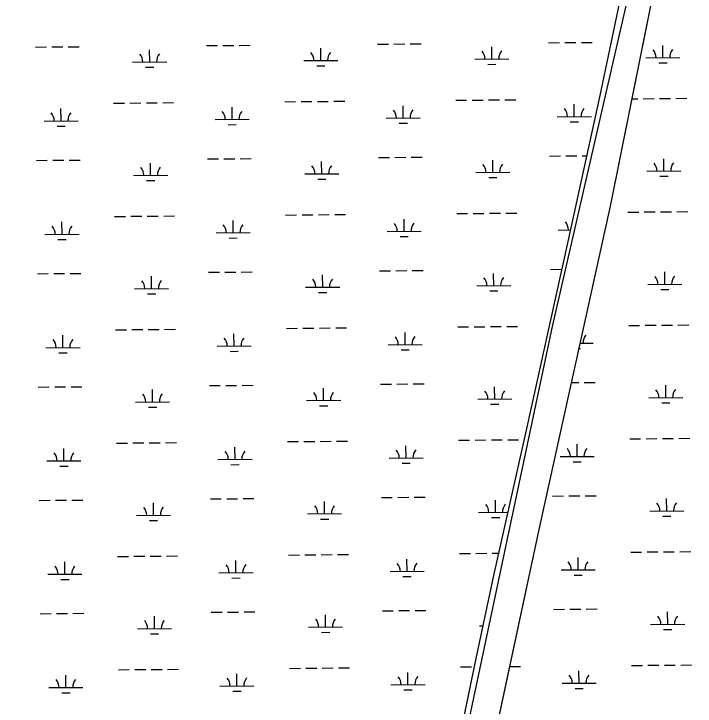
# Model space of a CAD drawing. Extents: x 3568792 to 3606828, y 529143 to 554785.
# Drawn here: x 3594901 to 3596900, y 546942 to 548975 of the extents above; entities that cross this region are included whole.
import ezdxf

# ---------------------------------------------------------------- set-up
doc = ezdxf.new("R2010")
doc.units = 0
for name, color, linetype in [('V-TOPO-SHOR', 7, 'Continuous'), ('V-UTIL-LINE', 7, 'Continuous'), ('V-WETL-SWMP', 7, 'Continuous')]:
    doc.layers.add(name, color=color, linetype=linetype)

msp = doc.modelspace()

# ---------------------------------------------------------------- linework, layer by layer
at = {"layer": 'V-TOPO-SHOR'}
for p, q in [((3596651.5, 548410.4), (3596813.3, 549217.6)), ((3596676.8, 549005), (3596620, 548735)), ((3596620, 548735), (3596526, 548306.1)), ((3596441.9, 547461.1), (3596651.5, 548410.4)), ((3596526, 548306.1), (3596404.1, 547752.2)), ((3596404.1, 547752.2), (3596307.7, 547325.7)), ((3596208.2, 546369.2), (3596441.9, 547461.1)), ((3596307.7, 547325.7), (3596256.1, 547082.3)), ((3596256.1, 547082.3), (3596109.1, 546369.4))]:
    msp.add_line(p, q, dxfattribs=at)
at = {"layer": 'V-UTIL-LINE'}
for points in [[(3596478, 548044), (3596916.4, 549953.5), (3597037.5, 550639.9), (3597192.3, 551831), (3597296.9, 552939.4)], [(3594918.5, 540035.4), (3594900.8, 540663.3), (3596061.7, 546075), (3596480.6, 548056.4)]]:
    msp.add_lwpolyline(points, dxfattribs=at)
at = {"layer": 'V-WETL-SWMP'}
for p, q in [((3596676.8, 549005), (3596620, 548735)), ((3595967.8, 548885.5), (3595999.8, 548885.7)), ((3596015.8, 548885.9), (3596047.8, 548886.1)), ((3596063.8, 548886.3), (3596095.8, 548886.5)), ((3596469.7, 548889.7), (3596501.7, 548890)), ((3596517.7, 548890.1), (3596549.7, 548890.4)), ((3596565.7, 548890.5), (3596597.7, 548890.8)), ((3594964.1, 548877), (3594996.1, 548877.3)), ((3595012.1, 548877.4), (3595044.1, 548877.7)), ((3595060.1, 548877.8), (3595092.1, 548878.1)), ((3595299.3, 548833.4), (3595299, 548869.4)), ((3595466, 548881.2), (3595498, 548881.5)), ((3595514, 548881.6), (3595546, 548881.9)), ((3595562, 548882), (3595594, 548882.3)), ((3595801.2, 548837.6), (3595800.9, 548873.6)), ((3596303.1, 548841.9), (3596302.8, 548877.9)), ((3596805, 548846.1), (3596804.7, 548882.1)), ((3596755, 548845.7), (3596855, 548846.5)), ((3595249.3, 548833), (3595349.3, 548833.8)), ((3595751.2, 548837.2), (3595851.2, 548838)), ((3596253.1, 548841.4), (3596353.1, 548842.3)), ((3596291.2, 548826.3), (3596315.2, 548826.5)), ((3596793.1, 548830.6), (3596817.1, 548830.8)), ((3595287.4, 548817.9), (3595311.4, 548818.1)), ((3595789.3, 548822.1), (3595813.3, 548822.3)), ((3596197.2, 548720.9), (3596229.2, 548721.2)), ((3596245.2, 548721.3), (3596277.2, 548721.6)), ((3596293.2, 548721.7), (3596325.2, 548722)), ((3596341.2, 548722.1), (3596373.2, 548722.4)), ((3596620, 548735), (3596526, 548306.1)), ((3596714.6, 548725.3), (3596731.1, 548725.4)), ((3596747.1, 548725.5), (3596779.1, 548725.8)), ((3596795.1, 548725.9), (3596827.1, 548726.2)), ((3596843.1, 548726.3), (3596875.1, 548726.6)), ((3595193.5, 548712.4), (3595225.5, 548712.7)), ((3595241.5, 548712.8), (3595273.5, 548713.1)), ((3595289.5, 548713.2), (3595321.5, 548713.5)), ((3595337.5, 548713.6), (3595369.5, 548713.9)), ((3595541.2, 548664.6), (3595540.9, 548700.6)), ((3595695.4, 548716.7), (3595727.4, 548716.9)), ((3595743.4, 548717.1), (3595775.3, 548717.3)), ((3595791.3, 548717.5), (3595823.3, 548717.7)), ((3595839.3, 548717.9), (3595871.3, 548718.1)), ((3596043.1, 548668.8), (3596042.8, 548704.8)), ((3596545, 548673.1), (3596544.7, 548709.1)), ((3595039.3, 548660.4), (3595039, 548696.4)), ((3594989.3, 548660), (3595089.3, 548660.8)), ((3595491.2, 548664.2), (3595591.2, 548665)), ((3595993.1, 548668.4), (3596093.1, 548669.3)), ((3596495, 548672.7), (3596595, 548673.5)), ((3595027.4, 548644.8), (3595051.4, 548645)), ((3595529.3, 548649.1), (3595553.3, 548649.3)), ((3596031.2, 548653.3), (3596055.2, 548653.5)), ((3596533.1, 548657.5), (3596557.1, 548657.8)), ((3594966.9, 548544.3), (3594998.9, 548544.6)), ((3595014.9, 548544.7), (3595046.9, 548545)), ((3595062.9, 548545.1), (3595094.9, 548545.4)), ((3595468.8, 548548.6), (3595500.8, 548548.8)), ((3595516.8, 548549), (3595548.8, 548549.2)), ((3595564.8, 548549.4), (3595596.8, 548549.6)), ((3595804, 548505), (3595803.7, 548541)), ((3595970.7, 548552.8), (3596002.7, 548553.1)), ((3596018.7, 548553.2), (3596050.6, 548553.5)), ((3596066.6, 548553.6), (3596098.6, 548553.9)), ((3596305.9, 548509.2), (3596305.6, 548545.2)), ((3596472.5, 548557), (3596504.5, 548557.3)), ((3596520.5, 548557.4), (3596552.5, 548557.7)), ((3596568.5, 548557.8), (3596581.2, 548557.9)), ((3596807.8, 548513.4), (3596807.5, 548549.4)), ((3595302.1, 548500.7), (3595301.8, 548536.7)), ((3595252.1, 548500.3), (3595352.1, 548501.1)), ((3595754, 548504.5), (3595854, 548505.4)), ((3596255.9, 548508.8), (3596355.9, 548509.6)), ((3596757.8, 548513), (3596857.8, 548513.9)), ((3596795.9, 548497.9), (3596819.9, 548498.1)), ((3595290.2, 548485.2), (3595314.2, 548485.4)), ((3595792.1, 548489.4), (3595816.1, 548489.6)), ((3596294, 548493.7), (3596318, 548493.9)), ((3595196.3, 548379.8), (3595228.3, 548380)), ((3595244.3, 548380.2), (3595276.3, 548380.4)), ((3595292.3, 548380.6), (3595324.3, 548380.8)), ((3595340.3, 548381), (3595372.3, 548381.2)), ((3595698.2, 548384), (3595730.2, 548384.3)), ((3595746.2, 548384.4), (3595778.2, 548384.7)), ((3595794.2, 548384.8), (3595826.2, 548385.1)), ((3595842.2, 548385.2), (3595874.2, 548385.5)), ((3596200, 548388.2), (3596232, 548388.5)), ((3596248, 548388.6), (3596280, 548388.9)), ((3596296, 548389), (3596328, 548389.3)), ((3596344, 548389.4), (3596376, 548389.7)), ((3596701.9, 548392.5), (3596733.9, 548392.7)), ((3596749.9, 548392.9), (3596781.9, 548393.1)), ((3596797.9, 548393.3), (3596829.9, 548393.5)), ((3596845.9, 548393.7), (3596877.9, 548393.9)), ((3595042.1, 548327.7), (3595041.8, 548363.7)), ((3595544, 548331.9), (3595543.7, 548367.9)), ((3596045.9, 548336.2), (3596045.6, 548372.2)), ((3595995.9, 548335.8), (3596095.9, 548336.6)), ((3596497.8, 548340), (3596533.5, 548340.3)), ((3594992.1, 548327.3), (3595092.1, 548328.1)), ((3595494, 548331.5), (3595594, 548332.4)), ((3595532.1, 548316.4), (3595556.1, 548316.6)), ((3596034, 548320.7), (3596058, 548320.9)), ((3595030.2, 548312.2), (3595054.2, 548312.4)), ((3596526, 548306.1), (3596404.1, 547752.2)), ((3595065.7, 548212.5), (3595097.7, 548212.7)), ((3595471.6, 548215.9), (3595503.6, 548216.2)), ((3595519.6, 548216.3), (3595551.6, 548216.6)), ((3595567.6, 548216.7), (3595599.6, 548217)), ((3595973.5, 548220.1), (3596005.5, 548220.4)), ((3596021.5, 548220.5), (3596053.5, 548220.8)), ((3596069.5, 548220.9), (3596101.5, 548221.2)), ((3596475.3, 548224.4), (3596507.3, 548224.6)), ((3596810.6, 548180.8), (3596810.3, 548216.8)), ((3594969.7, 548211.7), (3595001.7, 548211.9)), ((3595017.7, 548212.1), (3595049.7, 548212.3)), ((3595304.9, 548168.1), (3595304.6, 548204.1)), ((3595806.8, 548172.3), (3595806.5, 548208.3)), ((3596308.7, 548176.5), (3596308.4, 548212.5)), ((3595756.8, 548171.9), (3595856.8, 548172.7)), ((3596258.7, 548176.1), (3596358.7, 548177)), ((3596760.6, 548180.3), (3596860.6, 548181.2)), ((3595254.9, 548167.6), (3595354.9, 548168.5)), ((3595293, 548152.5), (3595317, 548152.7)), ((3595794.9, 548156.8), (3595818.9, 548157)), ((3596296.8, 548161), (3596320.8, 548161.2)), ((3596798.7, 548165.2), (3596822.7, 548165.4)), ((3595701, 548051.3), (3595733, 548051.6)), ((3595749, 548051.7), (3595781, 548052)), ((3595797, 548052.1), (3595829, 548052.4)), ((3595845, 548052.5), (3595877, 548052.8)), ((3596202.9, 548055.6), (3596234.9, 548055.8)), ((3596250.9, 548056), (3596282.9, 548056.2)), ((3596298.9, 548056.4), (3596330.9, 548056.6)), ((3596346.8, 548056.8), (3596378.8, 548057)), ((3596704.7, 548059.8), (3596736.7, 548060.1)), ((3596752.7, 548060.2), (3596784.7, 548060.5)), ((3596800.7, 548060.6), (3596832.7, 548060.9)), ((3596848.7, 548061), (3596880.7, 548061.3)), ((3595044.9, 547995.1), (3595044.6, 548031.1)), ((3595199.1, 548047.1), (3595231.1, 548047.4)), ((3595247.1, 548047.5), (3595279.1, 548047.8)), ((3595295.1, 548047.9), (3595327.1, 548048.2)), ((3595343.1, 548048.3), (3595375.1, 548048.6)), ((3595546.8, 547999.3), (3595546.5, 548035.3)), ((3596048.7, 548003.5), (3596048.4, 548039.5)), ((3594994.9, 547994.6), (3595094.9, 547995.5)), ((3595496.8, 547998.9), (3595596.8, 547999.7)), ((3595998.7, 548003.1), (3596098.7, 548003.9)), ((3596559.2, 547992.4), (3596562.7, 547992.4)), ((3596562.7, 548007.9), (3596600.6, 548008.2)), ((3595033, 547979.5), (3595057, 547979.7)), ((3595534.9, 547983.8), (3595558.9, 547984)), ((3596036.8, 547988), (3596060.8, 547988.2)), ((3595976.3, 547887.5), (3596008.3, 547887.7)), ((3596024.3, 547887.9), (3596056.3, 547888.1)), ((3596072.3, 547888.3), (3596104.3, 547888.6)), ((3596537.1, 547892.2), (3596558.2, 547892.4)), ((3596574.2, 547892.5), (3596606.2, 547892.8)), ((3594972.5, 547879), (3595004.5, 547879.3)), ((3595020.5, 547879.4), (3595052.5, 547879.7)), ((3595068.5, 547879.8), (3595100.5, 547880.1)), ((3595307.7, 547835.4), (3595307.4, 547871.4)), ((3595474.4, 547883.2), (3595506.4, 547883.5)), ((3595522.4, 547883.6), (3595554.4, 547883.9)), ((3595570.4, 547884), (3595602.4, 547884.3)), ((3595809.6, 547839.6), (3595809.3, 547875.6)), ((3596311.5, 547843.9), (3596311.2, 547879.9)), ((3596813.4, 547848.1), (3596813.1, 547884.1)), ((3596763.4, 547847.7), (3596863.4, 547848.5)), ((3595257.7, 547835), (3595357.7, 547835.8)), ((3595759.6, 547839.2), (3595859.6, 547840.1)), ((3596261.5, 547843.4), (3596361.5, 547844.3)), ((3596299.6, 547828.3), (3596323.6, 547828.5)), ((3596801.5, 547832.6), (3596825.5, 547832.8)), ((3595295.8, 547819.9), (3595319.8, 547820.1)), ((3595797.7, 547824.1), (3595821.7, 547824.3)), ((3596404.1, 547752.2), (3596307.7, 547325.7)), ((3596707.6, 547727.1), (3596739.6, 547727.4)), ((3596755.6, 547727.5), (3596787.6, 547727.8)), ((3596803.6, 547727.9), (3596835.6, 547728.2)), ((3596851.6, 547728.4), (3596883.5, 547728.6)), ((3595201.9, 547714.4), (3595233.9, 547714.7)), ((3595249.9, 547714.8), (3595281.9, 547715.1)), ((3595297.9, 547715.2), (3595329.9, 547715.5)), ((3595345.9, 547715.6), (3595377.9, 547715.9)), ((3595703.8, 547718.7), (3595735.8, 547718.9)), ((3595751.8, 547719.1), (3595783.8, 547719.3)), ((3595799.8, 547719.5), (3595831.8, 547719.7)), ((3595847.8, 547719.9), (3595879.8, 547720.2)), ((3596051.5, 547670.9), (3596051.2, 547706.9)), ((3596205.7, 547722.9), (3596237.7, 547723.2)), ((3596253.7, 547723.3), (3596285.7, 547723.6)), ((3596301.7, 547723.7), (3596333.7, 547724)), ((3596349.7, 547724.1), (3596381.7, 547724.4)), ((3596553.4, 547675.1), (3596553.1, 547711.1)), ((3595047.7, 547662.4), (3595047.4, 547698.4)), ((3595549.6, 547666.6), (3595549.3, 547702.6)), ((3595499.6, 547666.2), (3595599.6, 547667)), ((3596001.5, 547670.4), (3596101.5, 547671.3)), ((3596503.4, 547674.7), (3596603.4, 547675.5)), ((3594997.7, 547662), (3595097.7, 547662.8)), ((3595035.9, 547646.9), (3595059.9, 547647.1)), ((3595537.7, 547651.1), (3595561.7, 547651.3)), ((3596039.6, 547655.3), (3596063.6, 547655.5)), ((3596541.5, 547659.6), (3596565.5, 547659.8)), ((3594975.3, 547546.3), (3595007.3, 547546.6)), ((3595023.3, 547546.7), (3595055.3, 547547)), ((3595071.3, 547547.2), (3595103.3, 547547.4)), ((3595477.2, 547550.6), (3595509.2, 547550.8)), ((3595525.2, 547551), (3595557.2, 547551.3)), ((3595573.2, 547551.4), (3595605.2, 547551.7)), ((3595812.4, 547507), (3595812.1, 547543)), ((3595979.1, 547554.8), (3596011.1, 547555.1)), ((3596027.1, 547555.2), (3596059.1, 547555.5)), ((3596075.1, 547555.6), (3596107.1, 547555.9)), ((3596314.3, 547511.2), (3596314, 547547.2)), ((3596481, 547559), (3596513, 547559.3)), ((3596529, 547559.4), (3596561, 547559.7)), ((3596577, 547559.9), (3596609, 547560.1)), ((3596816.2, 547515.4), (3596815.9, 547551.4)), ((3595310.5, 547502.7), (3595310.2, 547538.7)), ((3595260.5, 547502.3), (3595360.5, 547503.2)), ((3595762.4, 547506.6), (3595862.4, 547507.4)), ((3596264.3, 547510.8), (3596349.7, 547511.5)), ((3596766.2, 547515), (3596866.2, 547515.9)), ((3595298.6, 547487.2), (3595322.6, 547487.4)), ((3595800.5, 547491.4), (3595824.5, 547491.6)), ((3596302.4, 547495.7), (3596326.4, 547495.9)), ((3596804.3, 547499.9), (3596828.3, 547500.1)), ((3595204.7, 547381.8), (3595236.7, 547382)), ((3595252.7, 547382.2), (3595284.7, 547382.4)), ((3595300.7, 547382.6), (3595332.7, 547382.8)), ((3595348.7, 547383), (3595380.7, 547383.3)), ((3595706.6, 547386), (3595738.6, 547386.3)), ((3595754.6, 547386.4), (3595786.6, 547386.7)), ((3595802.6, 547386.8), (3595834.6, 547387.1)), ((3595850.6, 547387.2), (3595882.6, 547387.5)), ((3596208.5, 547390.2), (3596240.5, 547390.5)), ((3596256.5, 547390.6), (3596288.5, 547390.9)), ((3596304.5, 547391), (3596322.5, 547391.2)), ((3596710.4, 547394.5), (3596742.4, 547394.7)), ((3596758.4, 547394.9), (3596790.4, 547395.1)), ((3596806.4, 547395.3), (3596838.4, 547395.6)), ((3596854.4, 547395.7), (3596886.4, 547396)), ((3595050.5, 547329.7), (3595050.2, 547365.7)), ((3595552.4, 547334), (3595552.1, 547370)), ((3596054.3, 547338.2), (3596054, 547374.2)), ((3596556.2, 547342.4), (3596555.9, 547378.4)), ((3596506.2, 547342), (3596606.2, 547342.8)), ((3595000.5, 547329.3), (3595100.5, 547330.1)), ((3595502.4, 547333.5), (3595602.4, 547334.4)), ((3595540.5, 547318.4), (3595564.5, 547318.6)), ((3596004.3, 547337.8), (3596104.3, 547338.6)), ((3596042.4, 547322.7), (3596066.4, 547322.9)), ((3596307.7, 547325.7), (3596256.1, 547082.3)), ((3596544.3, 547326.9), (3596568.3, 547327.1)), ((3595038.7, 547314.2), (3595062.7, 547314.4)), ((3595480, 547217.9), (3595512, 547218.2)), ((3595528, 547218.3), (3595560, 547218.6)), ((3595576, 547218.7), (3595608, 547219)), ((3595981.9, 547222.1), (3596013.9, 547222.4)), ((3596029.9, 547222.6), (3596061.9, 547222.8)), ((3596077.9, 547223), (3596109.9, 547223.2)), ((3596483.8, 547226.4), (3596515.8, 547226.7)), ((3596531.8, 547226.8), (3596563.8, 547227.1)), ((3596579.8, 547227.2), (3596611.8, 547227.5)), ((3596819, 547182.8), (3596818.7, 547218.8)), ((3594978.1, 547213.7), (3595010.1, 547213.9)), ((3595026.1, 547214.1), (3595058.1, 547214.4)), ((3595074.1, 547214.5), (3595106.1, 547214.8)), ((3595313.3, 547170.1), (3595313, 547206.1)), ((3595815.2, 547174.3), (3595814.9, 547210.3)), ((3596267.1, 547178.1), (3596276.4, 547178.2)), ((3596769, 547182.4), (3596869, 547183.2)), ((3595263.3, 547169.7), (3595363.3, 547170.5)), ((3595765.2, 547173.9), (3595865.2, 547174.7)), ((3595803.3, 547158.8), (3595827.3, 547159)), ((3596807.1, 547167.2), (3596831.1, 547167.4)), ((3595301.5, 547154.5), (3595325.5, 547154.7)), ((3596256.1, 547082.3), (3596109.1, 546369.4)), ((3595805.4, 547054.2), (3595837.4, 547054.4)), ((3595853.4, 547054.6), (3595885.4, 547054.8)), ((3596211.3, 547057.6), (3596243.3, 547057.8)), ((3596355.8, 547058.8), (3596387.3, 547059.1)), ((3596713.2, 547061.8), (3596745.2, 547062.1)), ((3596761.2, 547062.2), (3596793.2, 547062.5)), ((3596809.2, 547062.6), (3596841.2, 547062.9)), ((3596857.2, 547063), (3596889.2, 547063.3)), ((3595207.5, 547049.1), (3595239.5, 547049.4)), ((3595255.5, 547049.5), (3595287.5, 547049.8)), ((3595303.5, 547049.9), (3595335.5, 547050.2)), ((3595351.5, 547050.3), (3595383.5, 547050.6)), ((3595555.2, 547001.3), (3595554.9, 547037.3)), ((3595709.4, 547053.3), (3595741.4, 547053.6)), ((3595757.4, 547053.7), (3595789.4, 547054)), ((3596057.1, 547005.5), (3596056.8, 547041.5)), ((3596559, 547009.8), (3596558.7, 547045.8)), ((3595053.3, 546997.1), (3595053, 547033.1)), ((3595003.3, 546996.6), (3595103.3, 546997.5)), ((3595505.2, 547000.9), (3595605.2, 547001.7)), ((3596007.1, 547005.1), (3596107.1, 547006)), ((3596509, 547009.3), (3596609, 547010.2)), ((3596547.1, 546994.2), (3596571.1, 546994.4)), ((3595041.5, 546981.5), (3595065.5, 546981.7)), ((3595543.4, 546985.8), (3595567.4, 546986)), ((3596045.2, 546990), (3596069.2, 546990.2))]:
    msp.add_line(p, q, dxfattribs=at)
msp.add_lwpolyline([(3595645.9, 543614.2), (3595684.6, 543799.4), (3595781.7, 544294.4), (3595882.8, 544837.2), (3595977, 545245.6), (3595955.2, 545250.2), (3595843, 544751.1), (3595811.7, 544755.8), (3595924.8, 545275.2), (3596003.2, 545614.8), (3596097.9, 546066.3), (3596165.6, 546352.4), (3596170.5, 546375.1), (3596208.2, 546369.2), (3596441.9, 547461.1), (3596651.5, 548410.4), (3596813.3, 549217.6), (3596838.7, 549314.1), (3596861.3, 549346), (3597280.5, 548102.2), (3597825, 546417.5), (3598407.6, 544670.2), (3598690.6, 543768.7)], dxfattribs=at)
for centre, start, end in [((3596247.8, 548841.9), 359.7115, 41.2552), ((3596358.3, 548842.8), 139.7115, 181.2552), ((3596749.7, 548846.1), 359.7115, 41.2552), ((3596860.2, 548847), 139.7115, 181.2552), ((3595244, 548833.4), 359.7115, 41.2552), ((3595354.5, 548834.3), 139.7115, 181.2552), ((3595745.9, 548837.6), 359.7115, 41.2552), ((3595856.4, 548838.6), 139.7115, 181.2552), ((3594984.1, 548660.4), 359.7115, 41.2552), ((3595094.5, 548661.3), 139.7115, 181.2552), ((3595485.9, 548664.6), 359.7115, 41.2552), ((3595596.4, 548665.6), 139.7115, 181.2552), ((3595987.8, 548668.9), 359.7115, 41.2552), ((3596098.3, 548669.8), 139.7115, 181.2552), ((3596489.7, 548673.1), 359.7115, 41.2552), ((3596600.2, 548674), 139.7115, 181.2552), ((3595246.9, 548500.7), 359.7115, 41.2552), ((3595357.3, 548501.7), 139.7115, 181.2552), ((3595748.7, 548505), 359.7115, 41.2552), ((3595859.2, 548505.9), 139.7115, 181.2552), ((3596250.6, 548509.2), 359.7115, 41.2552), ((3596361.1, 548510.1), 139.7115, 181.2552), ((3596752.5, 548513.4), 359.7115, 41.2552), ((3596863, 548514.4), 139.7115, 181.2552), ((3595488.8, 548332), 359.7115, 41.2552), ((3595599.2, 548332.9), 139.7115, 181.2552), ((3595990.6, 548336.2), 359.7115, 41.2552), ((3596101.1, 548337.1), 139.7115, 181.2552), ((3596492.5, 548340.4), 359.7115, 41.2552), ((3594986.9, 548327.7), 359.7115, 41.2552), ((3595097.3, 548328.7), 139.7115, 181.2552), ((3595751.5, 548172.3), 359.7115, 41.2552), ((3595862, 548173.2), 139.7115, 181.2552), ((3596253.4, 548176.5), 359.7115, 41.2552), ((3596363.9, 548177.5), 139.7115, 181.2552), ((3596755.3, 548180.8), 359.7115, 41.2552), ((3596865.8, 548181.7), 139.7115, 181.2552), ((3595249.7, 548168.1), 359.7115, 41.2552), ((3595360.1, 548169), 139.7115, 181.2552), ((3596605.8, 548008.7), 139.7115, 181.2552), ((3594989.7, 547995.1), 359.7115, 41.2552), ((3595100.2, 547996), 139.7115, 181.2552), ((3595491.6, 547999.3), 359.7115, 41.2552), ((3595602, 548000.2), 139.7115, 181.2552), ((3595993.5, 548003.5), 359.7115, 41.2552), ((3596103.9, 548004.5), 139.7115, 181.2552), ((3596366.7, 547844.8), 139.7115, 181.2552), ((3596758.1, 547848.1), 359.7115, 41.2552), ((3596868.6, 547849), 139.7115, 181.2552), ((3595252.5, 547835.4), 359.7115, 41.2552), ((3595362.9, 547836.3), 139.7115, 181.2552), ((3595754.4, 547839.6), 359.7115, 41.2552), ((3595864.8, 547840.6), 139.7115, 181.2552), ((3596256.2, 547843.9), 359.7115, 41.2552), ((3594992.5, 547662.4), 359.7115, 41.2552), ((3595103, 547663.3), 139.7115, 181.2552), ((3595494.4, 547666.6), 359.7115, 41.2552), ((3595604.8, 547667.6), 139.7115, 181.2552), ((3595996.3, 547670.9), 359.7115, 41.2552), ((3596106.7, 547671.8), 139.7115, 181.2552), ((3596498.2, 547675.1), 359.7115, 41.2552), ((3596608.6, 547676), 139.7115, 181.2552), ((3595255.3, 547502.7), 359.7115, 41.2552), ((3595365.8, 547503.7), 139.7115, 181.2552), ((3595757.2, 547507), 359.7115, 41.2552), ((3595867.6, 547507.9), 139.7115, 181.2552), ((3596259.1, 547511.2), 359.7115, 41.2552), ((3596369.5, 547512.1), 139.7115, 181.2552), ((3596760.9, 547515.4), 359.7115, 41.2552), ((3596871.4, 547516.4), 139.7115, 181.2552), ((3595999.1, 547338.2), 359.7115, 41.2552), ((3596109.5, 547339.1), 139.7115, 181.2552), ((3596501, 547342.4), 359.7115, 41.2552), ((3596611.4, 547343.4), 139.7115, 181.2552), ((3594995.3, 547329.7), 359.7115, 41.2552), ((3595105.8, 547330.7), 139.7115, 181.2552), ((3595497.2, 547334), 359.7115, 41.2552), ((3595607.7, 547334.9), 139.7115, 181.2552), ((3595760, 547174.3), 359.7115, 41.2552), ((3595870.4, 547175.2), 139.7115, 181.2552), ((3596763.8, 547182.8), 359.7115, 41.2552), ((3596874.2, 547183.7), 139.7115, 181.2552), ((3595258.1, 547170.1), 359.7115, 41.2552), ((3595368.6, 547171), 139.7115, 181.2552), ((3594998.1, 546997.1), 359.7115, 41.2552), ((3595108.6, 546998), 139.7115, 181.2552), ((3595500, 547001.3), 359.7115, 41.2552), ((3595610.5, 547002.2), 139.7115, 181.2552), ((3596001.9, 547005.5), 359.7115, 41.2552), ((3596112.4, 547006.5), 139.7115, 181.2552), ((3596503.8, 547009.8), 359.7115, 41.2552), ((3596614.2, 547010.7), 139.7115, 181.2552)]:
    msp.add_arc(centre, 35.2, start, end, dxfattribs=at)

doc.saveas('drawing.dxf')
